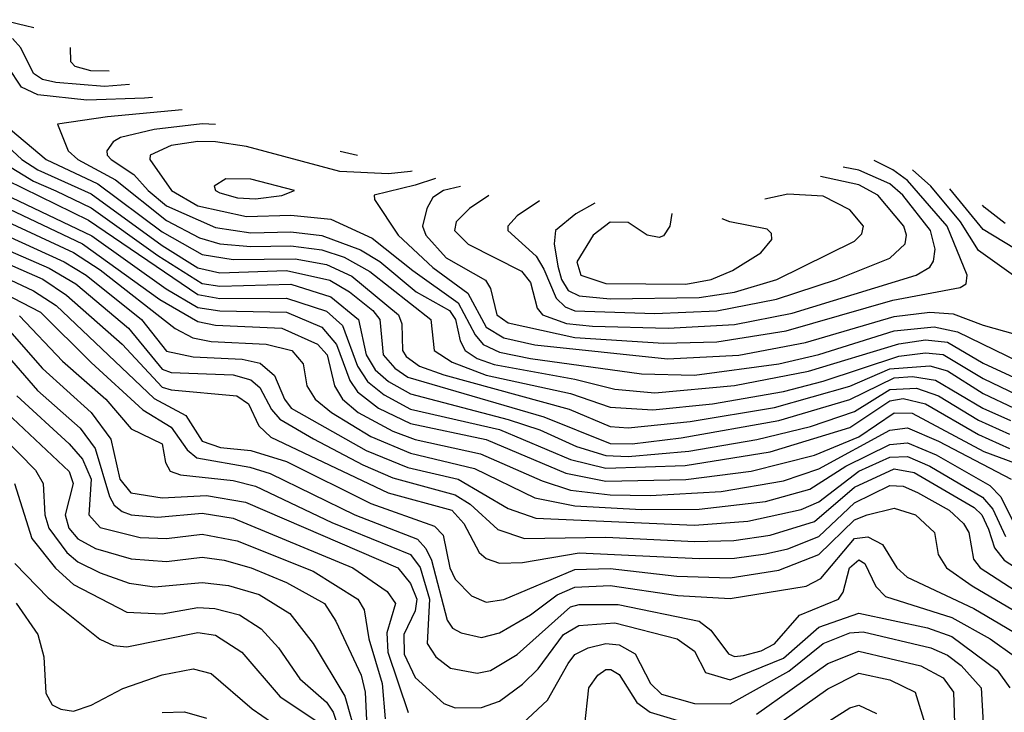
# Model space of a CAD drawing. Extents: x 501367 to 657802, y 482273 to 547541.
# Tile 639 of 656: x 621014 to 623233, y 522730 to 524290. Entities that reach past the tile are written whole.
import ezdxf

# ---------------------------------------------------------------- set-up
doc = ezdxf.new("R2010")
doc.units = 0

msp = doc.modelspace()

# ---------------------------------------------------------------- linework, layer by layer
at = {"layer": '0CON20XD'}
for points in [[(621045.8, 524272.2), (620970.2, 524290.2)], [(621261.4, 524144.2), (621205, 524139.8), (621095, 524148.8), (621065, 524155.7), (621045, 524168.9), (621016.6, 524226.6), (620997.9, 524248)], [(621215.6, 524174.4), (621174.3, 524175), (621138.5, 524185), (621129.1, 524195), (621128.5, 524227.2)], [(621313.2, 524115.1), (621295, 524113.5), (621165, 524109), (621055, 524120.6), (621018.2, 524138.2), (620987, 524185)], [(621379.7, 524086.8), (621211.6, 524071.6), (621099.2, 524055), (621122.7, 523995), (621145.2, 523975), (621229.5, 523929.5), (621345, 523837.5), (621419.1, 523799.1), (621465, 523784.9), (621535, 523779.1), (621625, 523781), (621695, 523771.5), (621744.8, 523755), (621802.8, 523722.8), (621940.4, 523615), (621948, 523545), (621988.5, 523518.5), (622065, 523489.3), (622255, 523448.1), (622345, 523417.4), (622441.1, 523411.1), (622575, 523424.8), (622735, 523452.7), (622825, 523475.7), (622995, 523532.2), (623055, 523539.4), (623095, 523536.2), (623185, 523481.5), (623261.7, 523445)], [(621455.1, 524054.2), (621425, 524055.6), (621317, 524043), (621241.1, 524025), (621224.7, 524015), (621210.5, 523995), (621210.6, 523985), (621220, 523975), (621271.1, 523941.1), (621303.1, 523905), (621345, 523870.5), (621455, 523821.9), (621535, 523810.2), (621625, 523812), (621695, 523803.8), (621781.9, 523771.9), (621825.4, 523745.4), (621907.4, 523677.4), (621982.4, 523635), (621996.1, 523615), (622006.7, 523566.7), (622018.1, 523545), (622045, 523527), (622083.4, 523513.4), (622265, 523480.5), (622355, 523457.7), (622445, 523449.2), (622625, 523465.9), (622791.9, 523498.1), (622995, 523560.2), (623055, 523568.8), (623105, 523563.9), (623185, 523516.5), (623255, 523483.8)], [(620932.2, 524055), (621018.7, 523975), (621055, 523952.3), (621175, 523897.7), (621335, 523781.4), (621415, 523731.5), (621465, 523719.6), (621615.1, 523724.9), (621713.2, 523703.2), (621757.1, 523677.2), (621809.8, 523635), (621825.4, 523615), (621832.9, 523535), (621859.1, 523505), (621888.4, 523485), (622195.4, 523395.4), (622345, 523335.6), (622394, 523335), (622505, 523348), (622725, 523387.4), (622885, 523434.5), (622985, 523483.3), (623026.3, 523486.3), (623077.7, 523477.7), (623184.8, 523414.8), (623247, 523387)], [(620978.7, 524055), (621073.5, 523975), (621190.1, 523920.1), (621335, 523812.1), (621425, 523761.2), (621495, 523749.7), (621635, 523751.4), (621705, 523739), (621762.2, 523712.2), (621867.3, 523625), (621875.1, 523605), (621876.9, 523545), (621885, 523531.3), (621915, 523509.7), (621969.8, 523489.8), (622252.5, 523412.5), (622345, 523374), (622385, 523370.8), (622525.2, 523384.8), (622715, 523416.7), (622885, 523464.5), (622975, 523503.8), (623065, 523510.3), (623105, 523499.4), (623185, 523447.9), (623255, 523414.8)], [(621898.2, 523949.1), (621895, 523948.1), (621845, 523942.8), (621735, 523948.5), (621525, 524004.6), (621455.1, 524015.1), (621415, 524016), (621355, 524006.9), (621307.9, 523985), (621307, 523975), (621355.6, 523905), (621415, 523870.8), (621525, 523846.6), (621625, 523849.6), (621715, 523841.1), (621808.1, 523798.1), (621899.9, 523725), (622002.1, 523652.1), (622040.1, 523580.1), (622058.5, 523558.5), (622095, 523541.2), (622165, 523526.7), (622415, 523492), (622535, 523489.7), (622724.8, 523515.2), (622815, 523536.1), (622985, 523588.9), (623075, 523598), (623127.3, 523587.3), (623265, 523519.8)], [(621775.1, 523984.5), (621736, 523993.5)], [(622007.4, 523914.5), (621968.8, 523905), (621945, 523889.5), (621931.5, 523865), (621921.4, 523825), (621929.4, 523805), (621975, 523753.9), (622063.5, 523703.5), (622074.9, 523684.9), (622089.3, 523625), (622115, 523607.3), (622265, 523574.1), (622465, 523561.8), (622585, 523564.7), (622741, 523589), (622981.7, 523658.3), (623133.5, 523686.5), (623146.7, 523695), (623149.6, 523715), (623104.1, 523825), (623015, 523927.8), (622982.1, 523952.2), (622939.9, 523973.1)], [(620985, 523963.4), (621045, 523926.5), (621095, 523904.8), (621175, 523866), (621325, 523758.8), (621425, 523695.8), (621465, 523689.6), (621624.6, 523694.6), (621715, 523665.8), (621777.7, 523615), (621795, 523535.3), (621815, 523501.5), (621845.4, 523475.4), (621895, 523447.3), (622115, 523389.8), (622185.9, 523365.9), (622268.6, 523328.6), (622335, 523308.6), (622385, 523306.2), (622521.6, 523318.4), (622675, 523344.4), (622796.3, 523373.7), (622895, 523407.6), (622975, 523457.1), (623035, 523460.1), (623085, 523443.1), (623175, 523388.1), (623245, 523356.2)], [(622071.1, 523894.2), (622027.3, 523865), (621997.6, 523835), (621993.8, 523815), (622024.4, 523784.4), (622145, 523723.3), (622165, 523697.8), (622180.4, 523640.4), (622191.9, 523625), (622246.1, 523606.1), (622305, 523599.9), (622475, 523595.3), (622625, 523603.5), (622755, 523629.2), (623034.5, 523715), (623065, 523732.6), (623073.5, 523746.5), (623077.1, 523772.9), (623066.3, 523815), (623004.6, 523895), (622975, 523920.2), (622905, 523950.9), (622869.8, 523957.6)], [(623377.6, 523625), (623175, 523770.5), (623134.4, 523835), (623067.6, 523915), (623026.4, 523951.8)], [(620985, 523928.7), (621168.9, 523838.9), (621415, 523670.8), (621465, 523661.9), (621615, 523663.1), (621705, 523633.5), (621741, 523601), (621775, 523509.5), (621797.9, 523475), (621835, 523444.7), (621895, 523413.1), (622095, 523366.6), (622255, 523299.2), (622335, 523280.1), (622513.9, 523286.1), (622705, 523316.8), (622885, 523371.8), (622975, 523431.2), (623005, 523436.6), (623055, 523424.8), (623175, 523356), (623245, 523324.3)], [(621545, 523886.3), (621605, 523894.2), (621633.3, 523905), (621535, 523930.7), (621478.3, 523931.7), (621452.5, 523915), (621455.5, 523905), (621465, 523900.2), (621505, 523888.8), (621545, 523886.3)], [(621951.1, 523932.3), (621905, 523917.1), (621812.9, 523895), (621813.3, 523885), (621866.5, 523805), (621945, 523731.7), (622024.1, 523674.1), (622065, 523597.5), (622105, 523573.6), (622175, 523557.7), (622473.7, 523526.3), (622635, 523534.2), (622785, 523563.3), (622985, 523621.5), (623065, 523631), (623117.4, 523627.4), (623185, 523602.2), (623353.3, 523555)], [(622185.3, 523882.1), (622135, 523848.6), (622114.2, 523825), (622114.2, 523815), (622177.5, 523757.5), (622195, 523728.3), (622222.8, 523662.8), (622243.3, 523643.3), (622265, 523634.2), (622445, 523628), (622585, 523634.6), (622719.2, 523660.9), (622854.6, 523705), (622975, 523752.8), (623009.6, 523785), (623012.3, 523805), (623006.4, 523825), (622947.7, 523895), (622905, 523918.1), (622818.7, 523936.6)], [(623355, 523714.9), (623185, 523817.6), (623110.4, 523909.4)], [(620995, 523889.7), (621176.5, 523803.5), (621344, 523684), (621415, 523641.9), (621465, 523634.1), (621615, 523631), (621695, 523597.4), (621728.2, 523558.2), (621757.6, 523477.6), (621775, 523451.6), (621822.7, 523415), (621895, 523380.7), (622065, 523344.4), (622245, 523268.7), (622335, 523250.7), (622515, 523254.4), (622662.8, 523272.8), (622805, 523309.4), (622905, 523350.3), (622985, 523404.4), (623025, 523404), (623187.1, 523317.1), (623345, 523258.9)], [(622309.8, 523876.7), (622266.9, 523853.1), (622221.2, 523815), (622218.1, 523785), (622227, 523735), (622234.6, 523704.6), (622249.9, 523679.9), (622275, 523667.8), (622345, 523661.5), (622545, 523664), (622625, 523676), (622720.4, 523705), (622895, 523791.4), (622911.9, 523808.1), (622915.8, 523825), (622885, 523862), (622825, 523892.8), (622745, 523896.8), (622693.2, 523885.8)], [(620975, 523870.5), (621155, 523785.4), (621330, 523660), (621415, 523610), (621455, 523602), (621605, 523594.9), (621685, 523559.2), (621707, 523535), (621723.1, 523465), (621741.2, 523435), (621777, 523405), (621855, 523363.3), (621905, 523344.6), (622052.1, 523312.1), (622191.1, 523251.1), (622255, 523230.5), (622345, 523219.9), (622435, 523218.5), (622595, 523227.4), (622735, 523251.3), (622815, 523278), (622975, 523365.2), (623015, 523370.4), (623085, 523340.3), (623248.8, 523255)], [(623235, 523831.4), (623187.9, 523867.9), (623184.2, 523872.2)], [(620975, 523839.8), (621135, 523765.4), (621195, 523726.6), (621364.6, 523594.6), (621403.8, 523573.8), (621445, 523565.3), (621569.4, 523559.4), (621627.5, 523545), (621652.8, 523515), (621661.2, 523465), (621680, 523435), (621716.4, 523405), (621805, 523351.4), (621895, 523313.7), (622038.7, 523278.7), (622175, 523213.3), (622264.8, 523194.8), (622415, 523186.7), (622545, 523187.5), (622694.9, 523204.9), (622795, 523232.2), (622875.8, 523284.3), (622975, 523333.5), (623015, 523336.6), (623079.5, 523309.5), (623200.7, 523240.7), (623225.2, 523215.2), (623265, 523134.9)], [(622483.7, 523853.6), (622478.9, 523825), (622465, 523802.9), (622455, 523799.2), (622428, 523805), (622385, 523833.3), (622345, 523834.1), (622306.6, 523805), (622269.8, 523745), (622278.5, 523715), (622335, 523696.2), (622515, 523694.7), (622572.5, 523705), (622620.4, 523725), (622684.6, 523765), (622709.1, 523795), (622708.6, 523808.6), (622698.4, 523818.4), (622614.6, 523834.7), (622597.4, 523841.5)], [(620983.9, 523803.9), (621114.2, 523745), (621163.6, 523715), (621288.3, 523615), (621345, 523543.2), (621405, 523530.8), (621515, 523525.7), (621556, 523516), (621588.4, 523488.4), (621610.4, 523435), (621625.5, 523415), (621795, 523319.8), (621888.4, 523281.6), (622002.4, 523255), (622115, 523188.8), (622177.1, 523167.1), (622535, 523151.1), (622655, 523160.3), (622775, 523186.4), (622815, 523203.6), (622905, 523273.1), (622975, 523304.9), (623015, 523305.8), (623065, 523284.1), (623184.2, 523214.2), (623207.2, 523187.2), (623235.8, 523125.8)], [(620975, 523776.4), (621080.3, 523730.3), (621140.1, 523695), (621258.9, 523595), (621335, 523503.2), (621355, 523495.7), (621495, 523490.1), (621535, 523478.9), (621555, 523461.7), (621581.7, 523411.7), (621600.1, 523390.1), (621676.2, 523346.2), (621787.1, 523287.1), (621855, 523258.2), (621995, 523219.9), (622028.8, 523198.8), (622091.8, 523141.8), (622151.6, 523121.6), (622335, 523124.4), (622535.4, 523114.5), (622623.1, 523116.9), (622705, 523129.1), (622805, 523159.3), (622895, 523236.9), (622985, 523278.5), (623029.8, 523269.8), (623165, 523191.2), (623182.7, 523175), (623197.5, 523142.5), (623210.7, 523100.7), (623232.3, 523072.3), (623317.7, 523017.7)], [(620947.5, 523757.5), (621065.7, 523705.7), (621119.6, 523669.6), (621245, 523559.1), (621335, 523462.5), (621355, 523456.1), (621503.1, 523443.1), (621529.6, 523425), (621552.6, 523375), (621580, 523350), (621844.2, 523224.2), (621987.5, 523185), (622015.1, 523155), (622049.6, 523089.6), (622065, 523076.5), (622095.5, 523065.5), (622147.1, 523067.1), (622275, 523089.4), (622545, 523076.1), (622625, 523076.9), (622695, 523086.8), (622745, 523097.8), (622815, 523125.5), (622895, 523201.6), (622975, 523240.6), (623005, 523239.6), (623037, 523225), (623109, 523185), (623141, 523155), (623153, 523135), (623163.8, 523075), (623178.7, 523055), (623375, 522928.4)], [(620915, 523740.5), (621045, 523679.6), (621096.1, 523646.1), (621317, 523437), (621388.2, 523398.2), (621425, 523340.8), (621466.4, 523326.4), (621535, 523319.4), (621615, 523295.1), (621805, 523200.4), (621948.9, 523148.9), (621968.5, 523128.5), (621983.5, 523055), (621995, 523030), (622031.9, 522991.9), (622065, 522978.3), (622105, 522984), (622265, 523051.8), (622345, 523053.6), (622495, 523036.2), (622615, 523032.4), (622725, 523049.7), (622815, 523085.3), (622895, 523163.3), (622923.6, 523175), (622985, 523189.6), (623033.1, 523175), (623075.3, 523135), (623083.6, 523085), (623103, 523055), (623160.2, 523015), (623346.8, 522905)], [(620896.5, 523716.5), (621060.9, 523630.9), (621175, 523518.1), (621291.6, 523411.6), (621355, 523372), (621391.4, 523321.4), (621412.8, 523302.8), (621532.3, 523282.3), (621578.1, 523268.1), (621769.3, 523175), (621910.1, 523120.1), (621929.2, 523099.2), (621942.3, 523072.3), (621977.3, 522937.3), (621989.5, 522919.5), (622008.9, 522908.9), (622055, 522898), (622095, 522909.1), (622165, 522949.4), (622225.5, 522994.5), (622265, 523012), (622345, 523015.1), (622496.8, 522993.2), (622615, 522985.9), (622786.2, 523013.8), (622819.1, 523030.9), (622895, 523121.1), (622925.4, 523125.4), (622958.2, 523108.2), (622990.4, 523055), (623014.3, 523034.3), (623164, 522964), (623298, 522885)], [(621013.1, 523623.1), (621110.6, 523520.6), (621208, 523435), (621265, 523368.8), (621334.7, 523335), (621342.6, 523292.6), (621352.7, 523272.7), (621376, 523265), (621495, 523251.8), (621545, 523238.9), (621717.5, 523157.5), (621895, 523085.3), (621916.3, 523056.3), (621937.1, 522985), (621932.1, 522885), (621951.4, 522855), (621985, 522828.9), (622045, 522818), (622075, 522823.7), (622135, 522860.2), (622255, 522967.5), (622275, 522972.6), (622363, 522973), (622545, 522934.9), (622571.7, 522915), (622611.5, 522861.5), (622625, 522855.5), (622645, 522857.5), (622685, 522868.6), (622715, 522884.3), (622771.6, 522948.4), (622859.5, 522985), (622869.5, 523000.5), (622883.9, 523055), (622905, 523073.1), (622918.7, 523065), (622943.4, 523013.4), (622965, 522990.4), (623115, 522943.6), (623201.3, 522895), (623256, 522856)], [(620975, 523607.4), (621065, 523504.5), (621175.2, 523405.2), (621219.6, 523345), (621239.5, 523255), (621264.6, 523224.6), (621335, 523213.1), (621435, 523218.5), (621523.1, 523203.1), (621866.3, 523055), (621895, 523020.2), (621909, 522985), (621905, 522958.1), (621879.4, 522905), (621880.5, 522860.5), (621905, 522808.1), (621969.4, 522749.4), (621995, 522740.2), (622055, 522740.8), (622095, 522754.8), (622147, 522793), (622182.1, 522827.9), (622239.2, 522905), (622274.3, 522925.7), (622355, 522931.2), (622495.5, 522895), (622535, 522867.7), (622559.7, 522819.7), (622615, 522803.2), (622735, 522851.5), (622815, 522921.9), (622905, 522953), (623059.9, 522919.9), (623115, 522900.3), (623217, 522825), (623245.8, 522785)], [(620940.3, 523585), (621054, 523455), (621149.8, 523369.8), (621184.1, 523324.1), (621216, 523216), (621226.8, 523196.8), (621245, 523182.3), (621265, 523174.9), (621325, 523169.1), (621425, 523178.4), (621495, 523167), (621764.7, 523055), (621842.1, 523002.1), (621860.8, 522975), (621841.3, 522908.7), (621843.9, 522865), (621889.4, 522729.4)], [(620824.1, 523504.1), (621049.8, 523275), (621066.6, 523245), (621070.8, 523175), (621079.3, 523145), (621120.1, 523090.1), (621145, 523068.6), (621195, 523044.1), (621260.6, 523020.6), (621317.5, 523012.5), (621425, 523022.3), (621484.8, 523015.2), (621553.5, 522995), (621622.5, 522952.5), (621675, 522884.7), (621746.5, 522766.5), (621789.4, 522615)], [(621007, 523443), (621125.2, 523335), (621155, 523299.8), (621175.1, 523255), (621169.8, 523175), (621195, 523145.9), (621285, 523123.9), (621345, 523121.3), (621425, 523131.4), (621503.8, 523116.2), (621675, 523047.5), (621775.7, 522985), (621790.3, 522960.3), (621800.8, 522895), (621830.4, 522795), (621837.3, 522715)], [(620958.6, 523428.6), (621125, 523272.1), (621134.2, 523245), (621116.5, 523175), (621124.2, 523145), (621145, 523120.4), (621185, 523098.8), (621265, 523075.9), (621345, 523069.2), (621425, 523079.1), (621475, 523072.2), (621535.5, 523055.5), (621615, 523022), (621700.7, 522975), (621726.3, 522935), (621783.3, 522813.3), (621792.8, 522775), (621796.2, 522696.2)], [(621001.9, 523245), (621041.5, 523121.5), (621094.4, 523054.4), (621135, 523017.8), (621255, 522955.6), (621335, 522952), (621415, 522965.7), (621453.6, 522963.6), (621509.1, 522949.1), (621557.8, 522917.8), (621596.9, 522875), (621645.1, 522805.1), (621705, 522753), (621720.4, 522730.4), (621754.6, 522625)], [(621003, 523065), (621077.8, 522987.8), (621194.4, 522894.4), (621225, 522880), (621255, 522877.2), (621415, 522909.6), (621455, 522903.3), (621514.7, 522865), (621600.9, 522765), (621695, 522702)], [(621005.9, 522975.9), (621054.8, 522905), (621068.1, 522855), (621072.6, 522772.6), (621086.9, 522746.9), (621106.7, 522736.7), (621135, 522732.5), (621175, 522746), (621246.6, 522783.4), (621335, 522813.9), (621405, 522828.1), (621445, 522817.4), (621537.8, 522737.8), (621625, 522677.4)], [(622136.5, 522695), (622203.2, 522756.8), (622250.2, 522839.8), (622265, 522859.8), (622294.9, 522875.1), (622335, 522885.1), (622365, 522881.9), (622401.3, 522861.3), (622435.2, 522795), (622460.3, 522770.3), (622535, 522749.4), (622615, 522749.1), (622747.6, 522822.4), (622825, 522884.9), (622885, 522908.6), (622915, 522911), (623067.3, 522875), (623105, 522858.2), (623135.4, 522835.4), (623181, 522785), (623185.2, 522705)], [(622674.6, 522725.4), (622835, 522839.6), (622905, 522867.5), (623044.5, 522834.5), (623095, 522807.4), (623118.8, 522775), (623120.8, 522705)], [(622287, 522695), (622296.7, 522785), (622316.7, 522813.3), (622335, 522826.1), (622346.3, 522826.3), (622365, 522814.8), (622405, 522751.9), (622435, 522730.1), (622535, 522699.9)], [(622685, 522675.7), (622835, 522782.3), (622905, 522817.8), (622975, 522803), (623031.8, 522775), (623056.5, 522695)], [(621335, 522729.4), (621385, 522730.7), (621435, 522716.8)], [(622722.9, 522637.1), (622885, 522739.6), (622905, 522745.7), (622945, 522727.4)]]:
    msp.add_lwpolyline(points, dxfattribs=at)

doc.saveas('drawing.dxf')
